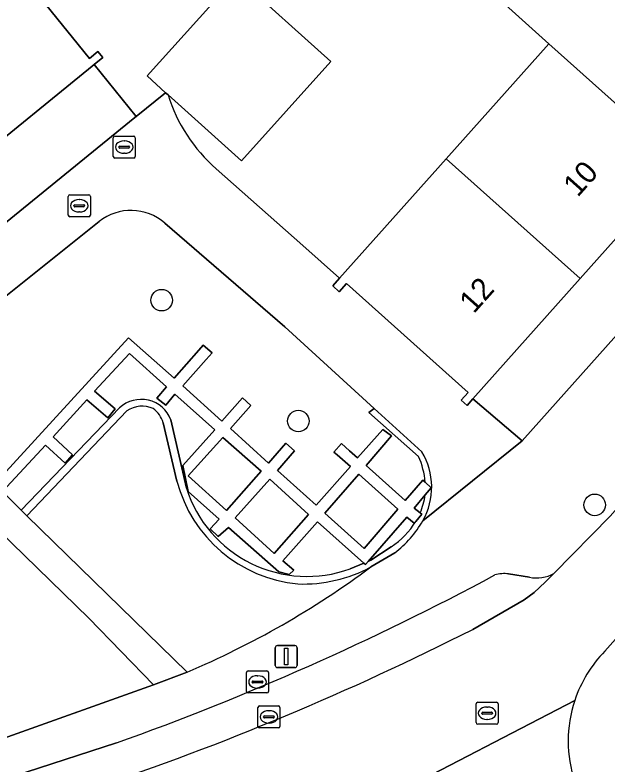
# Model space of a CAD drawing. Extents: x 162523 to 163266, y 381230 to 382050.
# Drawn here: x 162802.35 to 162829.22, y 381937.61 to 381971.57 of the extents above; entities that cross this region are included whole.
import ezdxf

# ---------------------------------------------------------------- set-up
doc = ezdxf.new("R2010")
doc.units = 0
for name, color, linetype in [('IMGEO_Boom', 7, 'Continuous'), ('IMGEO_Brandkraan', 7, 'Continuous'), ('IMGEO_Erf', 7, 'Continuous'), ('IMGEO_Groenvoorziening', 7, 'Continuous'), ('IMGEO_Haag', 7, 'Continuous'), ('IMGEO_Kolk', 7, 'Continuous'), ('IMGEO_Lichtmast', 7, 'Continuous'), ('IMGEO_Muur', 7, 'Continuous'), ('IMGEO_Pand', 7, 'Continuous'), ('IMGEO_Pand_nummerreeks', 7, 'Continuous'), ('IMGEO_Parkeervlak_open', 7, 'Continuous'), ('IMGEO_Rijbaan_lokaal_open', 7, 'Continuous'), ('IMGEO_Rioolput', 7, 'Continuous'), ('IMGEO_Voetpad_gesloten', 7, 'Continuous'), ('IMGEO_Voetpad_halfverhard', 7, 'Continuous'), ('IMGEO_Voetpad_open', 7, 'Continuous')]:
    doc.layers.add(name, color=color, linetype=linetype)

msp = doc.modelspace()

# ---------------------------------------------------------------- linework, layer by layer
at = {"layer": 'IMGEO_Boom'}
for centre in [(162809.01, 381958.638), (162815.211, 381953.158), (162828.66, 381949.357)]:
    msp.add_circle(centre, 0.489, dxfattribs=at)
at = {"layer": 'IMGEO_Brandkraan'}
for p, q in [((162804.847, 381963.418), (162805.699, 381963.418)), ((162804.772, 381962.492), (162804.772, 381963.344)), ((162805.26, 381963.198), (162805.285, 381963.198)), ((162805.773, 381963.344), (162805.773, 381962.492)), ((162805.031, 381962.912), (162805.031, 381962.924)), ((162805.469, 381962.875), (162805.071, 381962.875)), ((162805.074, 381962.961), (162805.472, 381962.961)), ((162805.515, 381962.924), (162805.515, 381962.912)), ((162805.699, 381962.418), (162804.847, 381962.418)), ((162805.283, 381962.638), (162805.258, 381962.638)), ((162812.858, 381940.903), (162812.858, 381941.755)), ((162812.933, 381941.829), (162813.785, 381941.829)), ((162813.859, 381941.755), (162813.859, 381940.903)), ((162813.117, 381941.323), (162813.117, 381941.335)), ((162813.16, 381941.372), (162813.558, 381941.372)), ((162813.346, 381941.609), (162813.371, 381941.609)), ((162813.601, 381941.335), (162813.601, 381941.323)), ((162813.555, 381941.286), (162813.157, 381941.286)), ((162813.369, 381941.049), (162813.344, 381941.049)), ((162813.785, 381940.829), (162812.933, 381940.829))]:
    msp.add_line(p, q, dxfattribs=at)
for points in [[(162804.847, 381963.418), (162805.699, 381963.418)], [(162804.772, 381962.492), (162804.772, 381963.344)], [(162805.773, 381963.344), (162805.773, 381962.492)], [(162805.699, 381962.418), (162804.847, 381962.418)], [(162812.858, 381940.903), (162812.858, 381941.755)], [(162812.933, 381941.829), (162813.785, 381941.829)], [(162813.859, 381941.755), (162813.859, 381940.903)], [(162813.785, 381940.829), (162812.933, 381940.829)]]:
    msp.add_lwpolyline(points, dxfattribs=at)
for centre, radius, start, end in [((162804.849, 381963.342), 0.0765, 91.552, 178.448), ((162804.849, 381963.342), 0.0765, 91.552, 178.448), ((162805.697, 381963.342), 0.0765, 1.552, 88.448), ((162805.697, 381963.342), 0.0765, 1.552, 88.448), ((162805.071, 381962.921), 0.0403, 85.8775, 175.7526), ((162805.068, 381962.911), 0.0366, 178.938, 274.7102), ((162805.472, 381962.918), 0.043, 264.8664, 352.4533), ((162805.476, 381962.923), 0.0386, 1.7309, 96.639), ((162804.849, 381962.494), 0.0765, 181.552, 268.448), ((162804.849, 381962.494), 0.0765, 181.552, 268.448), ((162805.697, 381962.494), 0.0765, 271.552, 358.448), ((162805.697, 381962.494), 0.0765, 271.552, 358.448), ((162812.935, 381941.753), 0.0765, 91.552, 178.448), ((162812.935, 381941.753), 0.0765, 91.552, 178.448), ((162813.783, 381941.753), 0.0765, 1.552, 88.448), ((162813.783, 381941.753), 0.0765, 1.552, 88.448), ((162813.157, 381941.332), 0.0403, 85.8775, 175.7526), ((162813.562, 381941.334), 0.0386, 1.7309, 96.639), ((162813.154, 381941.322), 0.0366, 178.938, 274.7102), ((162813.558, 381941.329), 0.043, 264.8664, 352.4533), ((162812.935, 381940.905), 0.0765, 181.552, 268.448), ((162812.935, 381940.905), 0.0765, 181.552, 268.448), ((162813.783, 381940.905), 0.0765, 271.552, 358.448), ((162813.783, 381940.905), 0.0765, 271.552, 358.448)]:
    msp.add_arc(centre, radius, start, end, dxfattribs=at)
for centre, major_axis, ratio, start_param, end_param in [((162805.259, 381962.918), (-0.387, 0.002), 0.722429, 4.712389, 7.853982), ((162805.284, 381962.918), (-0.39, 0.002), 0.717154, 1.570796, 4.712389), ((162813.345, 381941.329), (-0.387, 0.002), 0.722429, 4.712389, 7.853982), ((162813.37, 381941.329), (-0.39, 0.002), 0.717154, 1.570796, 4.712389)]:
    msp.add_ellipse(centre, major_axis=major_axis, ratio=ratio, start_param=start_param, end_param=end_param, dxfattribs=at)
at = {"layer": 'IMGEO_Erf'}
for points in [[(162830.846, 381994.252), (162826.822, 381989.846), (162818.271, 381980.349), (162812.409, 381973.839), (162812.153, 381973.523), (162812.409, 381973.316), (162816.688, 381969.465), (162812.627, 381964.953), (162809.3, 381967.947)], [(162832.664, 381964.837), (162828.001, 381959.617), (162823.127, 381954.159), (162825.375, 381952.267), (162855.09, 381985.538)], [(162811.486, 381964.593), (162815.418, 381961.112), (162817.087, 381959.633), (162821.921, 381965.045), (162826.583, 381970.266), (162824.454, 381972.169), (162826.787, 381974.781), (162828.917, 381972.879), (162831.246, 381975.487), (162835.909, 381980.707)], [(162769.457, 381935.743), (162807.789, 381966.925), (162807.848, 381966.972), (162805.95, 381969.321), (162805.861, 381969.248), (162800.354, 381964.769), (162794.924, 381960.353), (162789.494, 381955.936), (162784.062, 381951.519)]]:
    msp.add_lwpolyline(points, dxfattribs=at)
msp.add_arc((162816.359, 381970.159), 7.398, 197.3952, 228.7941, dxfattribs=at)
at = {"layer": 'IMGEO_Groenvoorziening'}
for points in [[(162806.17, 381962.203), (162798.977, 381956.468)], [(162814.598, 381957.423), (162809.153, 381962.137)], [(162820.664, 381951.556), (162818.41, 381953.551), (162818.651, 381953.732), (162814.598, 381957.423)], [(162801.432, 381950.32), (162807.506, 381956.926), (162809.574, 381955.105), (162810.695, 381956.37), (162810.9, 381956.601), (162811.297, 381956.247), (162811.029, 381955.948), (162809.967, 381954.76), (162811.74, 381953.16), (162812.68, 381954.208), (162813.061, 381953.869), (162812.127, 381952.82), (162813.865, 381951.248), (162814.641, 381952.158), (162815.045, 381951.811), (162814.267, 381950.918), (162816.028, 381949.344), (162817.578, 381951.096), (162816.968, 381951.624), (162816.825, 381951.748), (162817.163, 381952.134), (162817.534, 381951.808), (162817.897, 381951.489), (162819.047, 381952.773), (162819.437, 381952.493), (162818.288, 381951.15), (162820.052, 381949.557), (162820.866, 381950.484), (162820.97, 381950.383)], [(162817.56, 381946.456), (162818.191, 381946.716), (162816.088, 381948.589), (162814.513, 381946.823), (162815.006, 381946.391), (162814.793, 381946.204), (162814.326, 381946.317), (162812.047, 381948.334), (162811.575, 381947.924), (162811.206, 381948.269), (162811.612, 381948.703), (162810.213, 381949.971), (162809.977, 381951.141), (162811.422, 381952.758), (162809.606, 381954.382), (162809.192, 381953.882), (162808.786, 381954.189), (162809.235, 381954.712), (162807.551, 381956.227), (162805.968, 381954.509), (162806.898, 381953.706), (162806.562, 381953.306), (162805.618, 381954.113), (162804.084, 381952.446), (162804.957, 381951.631), (162804.629, 381951.245), (162803.739, 381952.061), (162801.787, 381949.965), (162802.632, 381949.121), (162807.1, 381953.755)], [(162807.1, 381953.755), (162802.632, 381949.121), (162802.887, 381948.865), (162807.435, 381953.621)], [(162807.435, 381953.621), (162802.887, 381948.865), (162810.161, 381941.78)], [(162820.819, 381951.76), (162818.651, 381953.732), (162818.41, 381953.551), (162820.664, 381951.556)], [(162810.131, 381950.115), (162809.428, 381953.219)], [(162809.428, 381953.219), (162810.131, 381950.115)], [(162809.703, 381950.429), (162809.074, 381953.081)], [(162809.074, 381953.081), (162809.703, 381950.429)], [(162820.97, 381950.383), (162821.235, 381950.124), (162820.966, 381949.808)], [(162820.966, 381949.808), (162820.463, 381949.215), (162820.738, 381948.995)], [(162820.538, 381948.608), (162820.474, 381948.533), (162820.131, 381948.806), (162818.384, 381946.795), (162818.502, 381946.844), (162819.426, 381947.454)], [(162820.738, 381948.995), (162820.816, 381948.933), (162820.538, 381948.608)], [(162819.426, 381947.454), (162818.502, 381946.844), (162818.384, 381946.795), (162818.261, 381946.654), (162818.191, 381946.716), (162817.56, 381946.456)], [(162818.507, 381946.544), (162819.586, 381947.183)]]:
    msp.add_lwpolyline(points, dxfattribs=at)
for points in [[(162805.699, 381944.222), (162795.773, 381953.883), (162786.142, 381946.013), (162786.343, 381934.002), (162801.594, 381938.69), (162808.646, 381941.198)], [(162811.956, 381949.096), (162813.53, 381950.885), (162811.786, 381952.41), (162810.219, 381950.675)], [(162813.919, 381950.522), (162812.342, 381948.763), (162814.116, 381947.152), (162815.674, 381948.928)], [(162816.411, 381948.984), (162818.204, 381947.384), (162819.729, 381949.159), (162817.955, 381950.75)]]:
    msp.add_lwpolyline(points, close=True, dxfattribs=at)
for centre, radius, start, end in [((162807.622, 381960.367), 2.34, 49.1313, 128.3338), ((162808.082, 381952.697), 1.444, 21.2016, 132.8667), ((162808.082, 381952.697), 1.444, 21.2016, 132.8667), ((162808.121, 381952.61), 1.222, 65.422, 124.153), ((162808.121, 381952.61), 1.222, 65.422, 124.153), ((162807.936, 381952.765), 1.181, 15.5396, 54.0831), ((162807.936, 381952.765), 1.181, 15.5396, 54.0831), ((162817.506, 381950.106), 3.475, 4.5761, 24.6657), ((162817.506, 381950.106), 3.475, 4.5761, 24.6657), ((162818.154, 381950.16), 3.109, 330.7512, 30.9754), ((162815.789, 381952.037), 6.295, 194.7961, 264.4851), ((162815.789, 381952.037), 6.295, 194.7961, 264.4851), ((162815.609, 381951.866), 5.751, 197.7245, 289.8323), ((162815.609, 381951.866), 5.751, 197.7245, 289.8323), ((162818.231, 381950.137), 2.755, 335.5199, 353.1486), ((162818.231, 381950.137), 2.755, 335.5199, 353.1486), ((162817.501, 381950.422), 3.538, 302.9717, 329.152), ((162817.501, 381950.422), 3.538, 302.9717, 329.152), ((162816.62, 381951.077), 4.895, 307.2896, 330.1496), ((162794.553, 381978.815), 40.19, 292.8517, 306.5848), ((162815.398, 381952.382), 6.615, 268.15, 298.0406), ((162815.398, 381952.382), 6.615, 268.15, 298.0406)]:
    msp.add_arc(centre, radius, start, end, dxfattribs=at)
at = {"layer": 'IMGEO_Haag'}
for points in [[(162807.1, 381953.755), (162802.632, 381949.121), (162802.887, 381948.865), (162807.435, 381953.621)], [(162820.819, 381951.76), (162818.651, 381953.732), (162818.41, 381953.551), (162820.664, 381951.556)], [(162810.131, 381950.115), (162809.428, 381953.219)], [(162809.074, 381953.081), (162809.703, 381950.429)], [(162820.97, 381950.383), (162821.235, 381950.124), (162820.966, 381949.808)], [(162820.738, 381948.995), (162820.816, 381948.933), (162820.538, 381948.608)], [(162819.426, 381947.454), (162818.502, 381946.844), (162818.384, 381946.795), (162818.261, 381946.654), (162818.191, 381946.716), (162817.56, 381946.456)], [(162818.507, 381946.544), (162819.586, 381947.183)]]:
    msp.add_lwpolyline(points, dxfattribs=at)
for centre, radius, start, end in [((162808.082, 381952.697), 1.444, 21.2016, 132.8667), ((162808.121, 381952.61), 1.222, 65.422, 124.153), ((162807.936, 381952.765), 1.181, 15.5396, 54.0831), ((162817.506, 381950.106), 3.475, 4.5761, 24.6657), ((162818.154, 381950.16), 3.109, 330.7512, 30.9754), ((162815.789, 381952.037), 6.295, 194.7961, 264.4851), ((162815.609, 381951.866), 5.751, 197.7245, 289.8323), ((162818.231, 381950.137), 2.755, 335.5199, 353.1486), ((162817.501, 381950.422), 3.538, 302.9717, 329.152), ((162816.62, 381951.077), 4.895, 307.2896, 330.1496), ((162815.398, 381952.382), 6.615, 268.15, 298.0406)]:
    msp.add_arc(centre, radius, start, end, dxfattribs=at)
at = {"layer": 'IMGEO_Kolk'}
for p, q in [((162813.378, 381939.317), (162813.378, 381940.169)), ((162813.453, 381940.243), (162814.305, 381940.243)), ((162813.866, 381940.023), (162813.891, 381940.023)), ((162814.379, 381940.169), (162814.379, 381939.317)), ((162813.637, 381939.737), (162813.637, 381939.749)), ((162814.075, 381939.7), (162813.677, 381939.7)), ((162813.68, 381939.786), (162814.078, 381939.786)), ((162814.121, 381939.749), (162814.121, 381939.737)), ((162813.889, 381939.463), (162813.864, 381939.463)), ((162814.305, 381939.243), (162813.453, 381939.243))]:
    msp.add_line(p, q, dxfattribs=at)
for points in [[(162813.378, 381939.317), (162813.378, 381940.169)], [(162813.453, 381940.243), (162814.305, 381940.243)], [(162814.379, 381940.169), (162814.379, 381939.317)], [(162814.305, 381939.243), (162813.453, 381939.243)]]:
    msp.add_lwpolyline(points, dxfattribs=at)
for centre, radius, start, end in [((162813.455, 381940.167), 0.0765, 91.552, 178.448), ((162813.455, 381940.167), 0.0765, 91.552, 178.448), ((162814.303, 381940.167), 0.0765, 1.552, 88.448), ((162814.303, 381940.167), 0.0765, 1.552, 88.448), ((162813.677, 381939.746), 0.0403, 85.8775, 175.7526), ((162813.674, 381939.736), 0.0366, 178.938, 274.7102), ((162814.078, 381939.743), 0.043, 264.8664, 352.4533), ((162814.082, 381939.748), 0.0386, 1.7309, 96.639), ((162813.455, 381939.319), 0.0765, 181.552, 268.448), ((162813.455, 381939.319), 0.0765, 181.552, 268.448), ((162814.303, 381939.319), 0.0765, 271.552, 358.448), ((162814.303, 381939.319), 0.0765, 271.552, 358.448)]:
    msp.add_arc(centre, radius, start, end, dxfattribs=at)
for centre, major_axis, ratio, start_param, end_param in [((162813.865, 381939.743), (-0.387, 0.002), 0.722429, 4.712389, 7.853982), ((162813.89, 381939.743), (-0.39, 0.002), 0.717154, 1.570796, 4.712389)]:
    msp.add_ellipse(centre, major_axis=major_axis, ratio=ratio, start_param=start_param, end_param=end_param, dxfattribs=at)
at = {"layer": 'IMGEO_Lichtmast'}
for p, q in [((162814.163, 381942.081), (162814.163, 381942.881)), ((162814.163, 381942.881), (162814.163, 381942.081)), ((162814.263, 381942.981), (162815.053, 381942.981)), ((162815.053, 381942.981), (162814.263, 381942.981)), ((162815.153, 381942.881), (162815.153, 381942.081)), ((162815.153, 381942.081), (162815.153, 381942.881)), ((162815.053, 381941.981), (162814.263, 381941.981)), ((162814.263, 381941.981), (162815.053, 381941.981))]:
    msp.add_line(p, q, dxfattribs=at)
msp.add_lwpolyline([(162814.583, 381942.856), (162814.733, 381942.856), (162814.733, 381942.106), (162814.583, 381942.106), (162814.583, 381942.856)], dxfattribs=at)
for centre, start, end in [((162814.263, 381942.881), 90, 180), ((162814.263, 381942.881), 90, 180), ((162815.053, 381942.881), 0, 90), ((162815.053, 381942.881), 360, 90), ((162814.263, 381942.081), 180, 270), ((162814.263, 381942.081), 180, 270), ((162815.053, 381942.081), 270, 0), ((162815.053, 381942.081), 270, 0)]:
    msp.add_arc(centre, 0.1, start, end, dxfattribs=at)
at = {"layer": 'IMGEO_Muur'}
msp.add_lwpolyline([(162815.418, 381961.112), (162817.087, 381959.633)], dxfattribs=at)
at = {"layer": 'IMGEO_Pand'}
for points in [[(162803.737, 381972.06), (162801.077, 381975.33), (162800.829, 381975.636), (162795.223, 381971.077), (162800.354, 381964.769), (162805.861, 381969.248), (162805.95, 381969.321), (162806.338, 381969.636), (162806.118, 381969.906), (162805.731, 381969.592)], [(162826.583, 381970.266), (162832.664, 381964.837), (162837.327, 381970.059), (162831.246, 381975.487), (162828.917, 381972.879), (162826.787, 381974.781), (162824.454, 381972.169)], [(162809.3, 381967.947), (162812.627, 381964.953), (162816.688, 381969.465), (162812.409, 381973.316), (162808.348, 381968.804), (162809.19, 381968.046)], [(162826.583, 381970.266), (162821.921, 381965.045), (162828.001, 381959.617), (162832.664, 381964.837)], [(162821.921, 381965.045), (162817.087, 381959.633), (162816.775, 381959.284), (162817.07, 381959.022), (162817.4, 381959.391), (162822.922, 381954.46), (162822.603, 381954.103), (162822.867, 381953.868), (162823.127, 381954.159), (162828.001, 381959.617)]]:
    msp.add_lwpolyline(points, close=True, dxfattribs=at)
at = {"layer": 'IMGEO_Parkeervlak_open'}
for points in [[(162823.124, 381943.711), (162825.456, 381945.057), (162825.906, 381945.384), (162826.42, 381945.847), (162826.812, 381946.245)], [(162825.695, 381946.076), (162824.754, 381946.225)], [(162806.954, 381938.568), (162802.857, 381937.237), (162802.73, 381937.196), (162788.5, 381932.732), (162777.302, 381929.232)]]:
    msp.add_lwpolyline(points, dxfattribs=at)
for centre, radius, start, end in [((162765.071, 382056.246), 124.91, 289.59141, 298.2184), ((162824.535, 381944.868), 1.374, 80.8423, 107.067), ((162826.011, 381947.764), 1.717, 259.399, 297.808), ((162764.947, 382058.706), 128.873, 288.51412, 296.83544)]:
    msp.add_arc(centre, radius, start, end, dxfattribs=at)
at = {"layer": 'IMGEO_Rijbaan_lokaal_open'}
for points in [[(162829.124, 381942.725), (162834.091, 381948.311), (162860.885, 381978.441), (162861.883, 381979.531), (162858.81, 381982.281), (162857.435, 381980.713), (162847.43, 381969.417), (162841.475, 381962.564), (162829.368, 381948.852), (162826.812, 381946.245), (162826.42, 381945.847), (162825.906, 381945.384), (162825.456, 381945.057), (162823.124, 381943.711)], [(162819.061, 381936.103), (162819.24, 381936.076), (162827.754, 381940.487)], [(162827.754, 381940.487), (162819.24, 381936.076), (162819.397, 381936.052)]]:
    msp.add_lwpolyline(points, dxfattribs=at)
for centre, radius, start, end in [((162764.947, 382058.706), 128.873, 288.51412, 296.83544), ((162833.272, 381938.647), 5.817, 135.4918, 161.5621), ((162833.279, 381938.651), 5.822, 161.6191, 198.4432)]:
    msp.add_arc(centre, radius, start, end, dxfattribs=at)
at = {"layer": 'IMGEO_Rioolput'}
for p, q in [((162806.813, 381965.152), (162806.813, 381966.004)), ((162806.888, 381966.078), (162807.74, 381966.078)), ((162807.301, 381965.858), (162807.326, 381965.858)), ((162807.814, 381966.004), (162807.814, 381965.152)), ((162807.072, 381965.572), (162807.072, 381965.584)), ((162807.51, 381965.535), (162807.112, 381965.535)), ((162807.115, 381965.621), (162807.513, 381965.621)), ((162807.556, 381965.584), (162807.556, 381965.572)), ((162807.324, 381965.298), (162807.299, 381965.298)), ((162807.74, 381965.078), (162806.888, 381965.078)), ((162823.279, 381939.485), (162823.279, 381940.337)), ((162823.354, 381940.411), (162824.206, 381940.411)), ((162824.28, 381940.337), (162824.28, 381939.485)), ((162823.767, 381940.191), (162823.792, 381940.191)), ((162823.538, 381939.905), (162823.538, 381939.917)), ((162823.976, 381939.868), (162823.578, 381939.868)), ((162823.581, 381939.954), (162823.979, 381939.954)), ((162823.79, 381939.631), (162823.765, 381939.631)), ((162824.022, 381939.917), (162824.022, 381939.905)), ((162824.206, 381939.411), (162823.354, 381939.411))]:
    msp.add_line(p, q, dxfattribs=at)
for points in [[(162806.813, 381965.152), (162806.813, 381966.004)], [(162806.888, 381966.078), (162807.74, 381966.078)], [(162807.814, 381966.004), (162807.814, 381965.152)], [(162807.74, 381965.078), (162806.888, 381965.078)], [(162823.279, 381939.485), (162823.279, 381940.337)], [(162823.354, 381940.411), (162824.206, 381940.411)], [(162824.28, 381940.337), (162824.28, 381939.485)], [(162824.206, 381939.411), (162823.354, 381939.411)]]:
    msp.add_lwpolyline(points, dxfattribs=at)
for centre, radius, start, end in [((162806.89, 381966.002), 0.0765, 91.552, 178.448), ((162806.89, 381966.002), 0.0765, 91.552, 178.448), ((162807.738, 381966.002), 0.0765, 1.552, 88.448), ((162807.738, 381966.002), 0.0765, 1.552, 88.448), ((162807.112, 381965.581), 0.0403, 85.8775, 175.7526), ((162807.109, 381965.571), 0.0366, 178.938, 274.7102), ((162807.513, 381965.578), 0.043, 264.8664, 352.4533), ((162807.517, 381965.583), 0.0386, 1.7309, 96.639), ((162806.89, 381965.154), 0.0765, 181.552, 268.448), ((162806.89, 381965.154), 0.0765, 181.552, 268.448), ((162807.738, 381965.154), 0.0765, 271.552, 358.448), ((162807.738, 381965.154), 0.0765, 271.552, 358.448), ((162823.356, 381940.335), 0.0765, 91.552, 178.448), ((162823.356, 381940.335), 0.0765, 91.552, 178.448), ((162824.204, 381940.335), 0.0765, 1.552, 88.448), ((162824.204, 381940.335), 0.0765, 1.552, 88.448), ((162823.578, 381939.914), 0.0403, 85.8775, 175.7526), ((162823.575, 381939.904), 0.0366, 178.938, 274.7102), ((162823.979, 381939.911), 0.043, 264.8664, 352.4533), ((162823.983, 381939.916), 0.0386, 1.7309, 96.639), ((162823.356, 381939.487), 0.0765, 181.552, 268.448), ((162823.356, 381939.487), 0.0765, 181.552, 268.448), ((162824.204, 381939.487), 0.0765, 271.552, 358.448), ((162824.204, 381939.487), 0.0765, 271.552, 358.448)]:
    msp.add_arc(centre, radius, start, end, dxfattribs=at)
for centre, major_axis, ratio, start_param, end_param in [((162807.3, 381965.578), (-0.387, 0.002), 0.722429, 4.712389, 7.853982), ((162807.325, 381965.578), (-0.39, 0.002), 0.717154, 1.570796, 4.712389), ((162823.766, 381939.911), (-0.387, 0.002), 0.722429, 4.712389, 7.853982), ((162823.791, 381939.911), (-0.39, 0.002), 0.717154, 1.570796, 4.712389)]:
    msp.add_ellipse(centre, major_axis=major_axis, ratio=ratio, start_param=start_param, end_param=end_param, dxfattribs=at)
at = {"layer": 'IMGEO_Voetpad_gesloten'}
for points in [[(162857.435, 381980.713), (162858.81, 381982.281), (162855.09, 381985.538), (162825.375, 381952.267), (162820.866, 381948.641)], [(162826.812, 381946.245), (162829.368, 381948.852)], [(162819.586, 381947.183), (162818.507, 381946.544)], [(162824.754, 381946.225), (162825.695, 381946.076)], [(162810.161, 381941.78), (162808.646, 381941.198), (162801.594, 381938.69), (162786.343, 381934.002), (162784.884, 381933.543), (162780.446, 381932.147), (162777.331, 381931.33), (162775.579, 381930.87), (162770.37, 381928.325), (162762.533, 381924.202), (162710.655, 381891.373), (162710.551, 381891.275), (162708.484, 381889.327), (162705.634, 381887.408), (162659.283, 381849.513)], [(162802.73, 381937.196), (162802.857, 381937.237), (162806.954, 381938.568)]]:
    msp.add_lwpolyline(points, dxfattribs=at)
for centre, radius, start, end in [((162816.62, 381951.077), 4.895, 307.2896, 330.1496), ((162794.553, 381978.815), 40.19, 292.8517, 306.5848), ((162765.071, 382056.246), 124.91, 289.59141, 298.2184), ((162824.535, 381944.868), 1.374, 80.8423, 107.067), ((162826.011, 381947.764), 1.717, 259.399, 297.808)]:
    msp.add_arc(centre, radius, start, end, dxfattribs=at)
at = {"layer": 'IMGEO_Voetpad_halfverhard'}
msp.add_lwpolyline([(162801.787, 381949.965), (162803.739, 381952.061), (162804.629, 381951.245), (162804.957, 381951.631), (162804.084, 381952.446), (162805.618, 381954.113), (162806.562, 381953.306), (162806.898, 381953.706), (162805.968, 381954.509), (162807.551, 381956.227), (162809.235, 381954.712), (162808.786, 381954.189), (162809.192, 381953.882), (162809.606, 381954.382), (162811.422, 381952.758), (162809.977, 381951.141), (162810.213, 381949.971), (162811.612, 381948.703), (162811.206, 381948.269), (162811.575, 381947.924), (162812.047, 381948.334), (162814.326, 381946.317), (162814.793, 381946.204), (162815.006, 381946.391), (162814.513, 381946.823), (162816.088, 381948.589), (162818.191, 381946.716), (162818.261, 381946.654), (162818.384, 381946.795), (162820.131, 381948.806), (162820.474, 381948.533), (162820.538, 381948.608), (162820.816, 381948.933), (162820.738, 381948.995), (162820.463, 381949.215), (162820.966, 381949.808), (162821.235, 381950.124), (162820.97, 381950.383), (162820.866, 381950.484), (162820.052, 381949.557), (162818.288, 381951.15), (162819.437, 381952.493), (162819.047, 381952.773), (162817.897, 381951.489), (162817.534, 381951.808), (162817.163, 381952.134), (162816.825, 381951.748), (162816.968, 381951.624), (162817.578, 381951.096), (162816.028, 381949.344), (162814.267, 381950.918), (162815.045, 381951.811), (162814.641, 381952.158), (162813.865, 381951.248), (162812.127, 381952.82), (162813.061, 381953.869), (162812.68, 381954.208), (162811.74, 381953.16), (162809.967, 381954.76), (162811.029, 381955.948), (162811.297, 381956.247), (162810.9, 381956.601), (162810.695, 381956.37), (162809.574, 381955.105), (162807.506, 381956.926), (162801.432, 381950.32)], dxfattribs=at)
for points in [[(162811.786, 381952.41), (162813.53, 381950.885), (162811.956, 381949.096), (162810.219, 381950.675)], [(162813.919, 381950.522), (162815.674, 381948.928), (162814.116, 381947.152), (162812.342, 381948.763)], [(162817.955, 381950.75), (162819.729, 381949.159), (162818.204, 381947.384), (162816.411, 381948.984)]]:
    msp.add_lwpolyline(points, close=True, dxfattribs=at)
at = {"layer": 'IMGEO_Voetpad_open'}
for points in [[(162803.737, 381972.06), (162805.731, 381969.592), (162806.118, 381969.906), (162806.338, 381969.636), (162805.95, 381969.321), (162807.848, 381966.972), (162809.19, 381968.046), (162808.348, 381968.804), (162812.409, 381973.316)], [(162809.3, 381967.947), (162809.19, 381968.046), (162807.848, 381966.972), (162807.789, 381966.925), (162769.457, 381935.743), (162768.666, 381935.102), (162766.961, 381933.722), (162768.134, 381931.884), (162768.504, 381932.12), (162768.697, 381931.817), (162768.294, 381931.56), (162770.37, 381928.325), (162775.579, 381930.87)], [(162820.866, 381948.641), (162825.375, 381952.267), (162823.127, 381954.159), (162822.867, 381953.868), (162822.603, 381954.103), (162822.922, 381954.46), (162817.4, 381959.391), (162817.07, 381959.022), (162816.775, 381959.284), (162817.087, 381959.633), (162815.418, 381961.112), (162811.486, 381964.593)], [(162773.513, 381935.77), (162775.737, 381937.535), (162777.06, 381938.584), (162784.691, 381944.826), (162786.142, 381946.013), (162795.773, 381953.883), (162796.926, 381954.826), (162798.43, 381956.032), (162798.977, 381956.468), (162806.17, 381962.203)], [(162809.153, 381962.137), (162814.598, 381957.423), (162818.651, 381953.732), (162820.819, 381951.76)], [(162834.091, 381948.311), (162829.124, 381942.725)]]:
    msp.add_lwpolyline(points, dxfattribs=at)
msp.add_lwpolyline([(162802.887, 381948.865), (162802.632, 381949.121), (162801.787, 381949.965), (162801.432, 381950.32), (162800.328, 381951.424), (162796.926, 381954.826), (162795.773, 381953.883), (162805.699, 381944.222), (162808.646, 381941.198), (162810.161, 381941.78)], close=True, dxfattribs=at)
for centre, radius, start, end in [((162816.359, 381970.159), 7.398, 197.3952, 228.7941), ((162807.622, 381960.367), 2.34, 49.1313, 128.3338), ((162818.154, 381950.16), 3.109, 330.7512, 30.9754), ((162833.272, 381938.647), 5.817, 135.4918, 161.5621), ((162833.279, 381938.651), 5.822, 161.6191, 198.4432)]:
    msp.add_arc(centre, radius, start, end, dxfattribs=at)

# ---------------------------------------------------------------- texts
at = {"layer": 'IMGEO_Pand_nummerreeks'}
for s, p in [('10', (162827.888, 381963.274)), ('12', (162823.171, 381957.992))]:
    msp.add_text(s, height=1, rotation=48.231, dxfattribs=at).set_placement(p)

doc.saveas('drawing.dxf')
